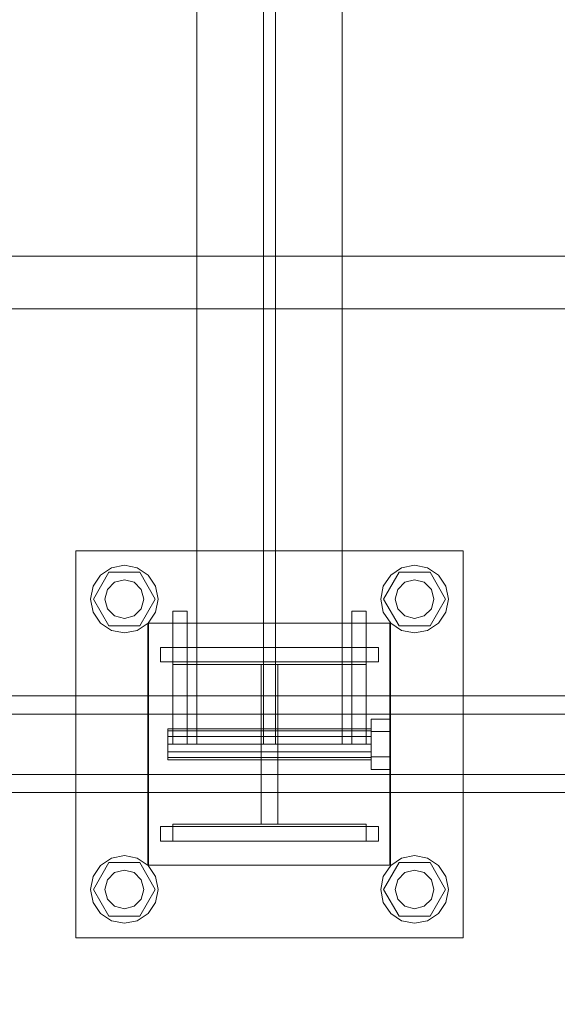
# Model space of a CAD drawing. Header units: millimetres. Extents: x -2233 to 61924, y -68080 to 6847.
# Tile 532 of 656: x 23119 to 23342, y -18538 to -18130. Entities that reach past the tile are written whole.
import ezdxf

# ---------------------------------------------------------------- set-up
doc = ezdxf.new("R2010")
doc.units = ezdxf.units.MM
doc.layers.add('COTAS_O', color=1, linetype='Continuous', lineweight=0)
doc.layers.add('superior_C02', color=7, linetype='Continuous', lineweight=0)
doc.dimstyles.new('R19_100', dxfattribs={"dimtxt": 250, "dimasz": 150, "dimexe": 150, "dimexo": 80, "dimgap": 100, "dimtad": 1, "dimtih": 1, "dimtoh": 1, "dimdsep": 46, "dimcen": 0.09, "dimadec": 0, "dimazin": 0, "dimtfac": 1, "dimtdec": 4, "dimtofl": 0, "dimtmove": 0, "dimatfit": 3, "dimfxl": 1, "dimtolj": 1, "dimtzin": 0, "dimarcsym": 0})

# ---------------------------------------------------------------- blocks, each defined once
blk = doc.blocks.new('DIM_R27_43')
at = {"layer": 'COTAS_O'}
for p, q in [((23050.07, -17510), (23005.07, -17660)), ((23750.07, -17510), (23050.07, -17510)), ((23050.07, -19480), (23050.07, -17510)), ((23050.07, -17510), (23095.07, -17660)), ((23050.07, -19480), (23005.07, -19330)), ((23050.07, -19480), (23095.07, -19330)), ((23750.07, -19480), (23050.07, -19480))]:
    blk.add_line(p, q, dxfattribs=at)
blk.add_text('1970 O', height=250, rotation=90, dxfattribs=at).set_placement((22950.07, -18495))

msp = doc.modelspace()

# ---------------------------------------------------------------- linework, layer by layer
at = {"layer": 'superior_C02'}
for p, q in [((23192.756, -17570), (23192.756, -18430)), ((23220.256, -17570), (23220.256, -18430)), ((23225.256, -18430), (23225.256, -17570)), ((23252.756, -18430), (23252.756, -17570)), ((23401.145, -18228.298), (22971.369, -18228.298)), ((22973.147, -18228.298), (23402.923, -18228.298)), ((24634.01, -18250), (15575.415, -18250)), ((15576.913, -18250), (24635.508, -18250)), ((23142.756, -18510), (23142.756, -18350)), ((23142.756, -18350), (23302.756, -18350)), ((23302.756, -18350), (23302.756, -18510)), ((23149.956, -18370), (23156.356, -18358.915)), ((23152.856, -18360.101), (23157.398, -18357.066)), ((23156.356, -18358.915), (23169.156, -18358.915)), ((23157.398, -18357.066), (23162.756, -18356)), ((23162.756, -18356), (23168.113, -18357.066)), ((23168.113, -18357.066), (23172.655, -18360.101)), ((23169.156, -18358.915), (23175.556, -18370)), ((23269.956, -18370), (23276.356, -18358.915)), ((23272.856, -18360.101), (23277.398, -18357.066)), ((23276.356, -18358.915), (23289.156, -18358.915)), ((23277.398, -18357.066), (23282.756, -18356)), ((23282.756, -18356), (23288.113, -18357.066)), ((23288.113, -18357.066), (23292.655, -18360.101)), ((23289.156, -18358.915), (23295.556, -18370)), ((23149.821, -18364.642), (23152.856, -18360.101)), ((23155.828, -18366), (23158.756, -18363.072)), ((23158.756, -18363.072), (23162.756, -18362)), ((23162.756, -18362), (23166.756, -18363.072)), ((23166.756, -18363.072), (23169.684, -18366)), ((23172.655, -18360.101), (23175.69, -18364.642)), ((23269.821, -18364.642), (23272.856, -18360.101)), ((23275.828, -18366), (23278.756, -18363.072)), ((23278.756, -18363.072), (23282.756, -18362)), ((23282.756, -18362), (23286.756, -18363.072)), ((23286.756, -18363.072), (23289.684, -18366)), ((23292.655, -18360.101), (23295.69, -18364.642)), ((23148.756, -18370), (23149.821, -18364.642)), ((23154.756, -18370), (23155.828, -18366)), ((23169.684, -18366), (23170.756, -18370)), ((23175.69, -18364.642), (23176.756, -18370)), ((23268.756, -18370), (23269.821, -18364.642)), ((23274.756, -18370), (23275.828, -18366)), ((23289.684, -18366), (23290.756, -18370)), ((23295.69, -18364.642), (23296.756, -18370)), ((23149.821, -18375.358), (23148.756, -18370)), ((23156.356, -18381.085), (23149.956, -18370)), ((23155.828, -18374), (23154.756, -18370)), ((23175.556, -18370), (23169.156, -18381.085)), ((23170.756, -18370), (23169.684, -18374)), ((23176.756, -18370), (23175.69, -18375.358)), ((23269.821, -18375.358), (23268.756, -18370)), ((23276.356, -18381.085), (23269.956, -18370)), ((23275.828, -18374), (23274.756, -18370)), ((23295.556, -18370), (23289.156, -18381.085)), ((23290.756, -18370), (23289.684, -18374)), ((23296.756, -18370), (23295.69, -18375.358)), ((23152.856, -18379.899), (23149.821, -18375.358)), ((23158.756, -18376.928), (23155.828, -18374)), ((23169.684, -18374), (23166.756, -18376.928)), ((23175.69, -18375.358), (23172.655, -18379.899)), ((23182.756, -18430), (23182.756, -18375)), ((23182.756, -18375), (23188.756, -18375)), ((23188.756, -18430), (23188.756, -18375)), ((23256.756, -18430), (23256.756, -18375)), ((23256.756, -18375), (23262.756, -18375)), ((23262.756, -18430), (23262.756, -18375)), ((23272.856, -18379.899), (23269.821, -18375.358)), ((23278.756, -18376.928), (23275.828, -18374)), ((23289.684, -18374), (23286.756, -18376.928)), ((23295.69, -18375.358), (23292.655, -18379.899)), ((23157.398, -18382.934), (23152.856, -18379.899)), ((23162.756, -18378), (23158.756, -18376.928)), ((23166.756, -18376.928), (23162.756, -18378)), ((23172.655, -18379.899), (23168.113, -18382.934)), ((23172.458, -18480), (23172.458, -18380)), ((23172.458, -18380), (23272.458, -18380)), ((23172.756, -18480), (23172.756, -18380)), ((23172.756, -18380), (23272.756, -18380)), ((23272.458, -18380), (23272.458, -18480)), ((23272.756, -18380), (23272.756, -18480)), ((23277.398, -18382.934), (23272.856, -18379.899)), ((23282.756, -18378), (23278.756, -18376.928)), ((23286.756, -18376.928), (23282.756, -18378)), ((23292.655, -18379.899), (23288.113, -18382.934)), ((23169.156, -18381.085), (23156.356, -18381.085)), ((23162.756, -18384), (23157.398, -18382.934)), ((23168.113, -18382.934), (23162.756, -18384)), ((23289.156, -18381.085), (23276.356, -18381.085)), ((23282.756, -18384), (23277.398, -18382.934)), ((23288.113, -18382.934), (23282.756, -18384)), ((23177.756, -18390), (23267.756, -18390)), ((23177.756, -18396), (23177.756, -18390)), ((23182.756, -18397), (23182.756, -18390)), ((23182.756, -18390), (23262.756, -18390)), ((23262.756, -18390), (23262.756, -18397)), ((23267.756, -18396), (23267.756, -18390)), ((23177.756, -18396), (23267.756, -18396)), ((23262.756, -18397), (23182.756, -18397)), ((23219.256, -18463), (23219.256, -18397)), ((23219.256, -18397), (23226.256, -18397)), ((23226.256, -18397), (23226.256, -18463)), ((23921.126, -18410), (22775.666, -18410)), ((22787.589, -18410), (23933.048, -18410)), ((23976.266, -18410), (22830.806, -18410)), ((22845.709, -18410), (23991.168, -18410)), ((23920.432, -18417.5), (22831.602, -18417.5)), ((22844.912, -18417.5), (23933.742, -18417.5)), ((23264.756, -18424.8), (23264.756, -18419.6)), ((23272.756, -18419.6), (23264.756, -18419.6)), ((23272.756, -18419.6), (23272.756, -18424.8)), ((23180.756, -18424.457), (23180.756, -18423.6)), ((23264.756, -18423.6), (23180.756, -18423.6)), ((23180.756, -18424.457), (23180.756, -18426.8)), ((23180.756, -18424.457), (23264.756, -18424.457)), ((23264.756, -18423.6), (23264.756, -18424.457)), ((23264.756, -18424.457), (23264.756, -18426.8)), ((23264.756, -18424.8), (23264.756, -18435.2)), ((23264.756, -18424.8), (23272.756, -18424.8)), ((23272.756, -18424.8), (23272.756, -18435.2)), ((23180.756, -18426.8), (23180.756, -18430)), ((23180.756, -18426.8), (23264.756, -18426.8)), ((23264.756, -18426.8), (23264.756, -18430)), ((23180.756, -18430), (23180.756, -18433.2)), ((23180.756, -18430), (23264.756, -18430)), ((23182.756, -18430), (23188.756, -18430)), ((23252.756, -18430), (23192.756, -18430)), ((23225.256, -18430), (23220.256, -18430)), ((23256.756, -18430), (23262.756, -18430)), ((23264.756, -18430), (23264.756, -18433.2)), ((23180.756, -18433.2), (23180.756, -18435.543)), ((23180.756, -18433.2), (23264.756, -18433.2)), ((23180.756, -18435.543), (23180.756, -18436.4)), ((23180.756, -18435.543), (23264.756, -18435.543)), ((23180.756, -18436.4), (23264.756, -18436.4)), ((23264.756, -18433.2), (23264.756, -18435.543)), ((23264.756, -18435.2), (23264.756, -18440.4)), ((23264.756, -18435.2), (23272.756, -18435.2)), ((23264.756, -18435.543), (23264.756, -18436.4)), ((23272.756, -18435.2), (23272.756, -18440.4)), ((23264.756, -18440.4), (23272.756, -18440.4)), ((22831.602, -18442.5), (23920.432, -18442.5)), ((22844.912, -18442.5), (23933.742, -18442.5)), ((22775.666, -18450), (23921.126, -18450)), ((22787.589, -18450), (23933.048, -18450)), ((22830.806, -18450), (23976.266, -18450)), ((22845.709, -18450), (23991.168, -18450)), ((23177.756, -18464), (23267.756, -18464)), ((23177.756, -18470), (23177.756, -18464)), ((23182.756, -18470), (23182.756, -18463)), ((23182.756, -18463), (23262.756, -18463)), ((23226.256, -18463), (23219.256, -18463)), ((23262.756, -18463), (23262.756, -18470)), ((23267.756, -18470), (23267.756, -18464)), ((23177.756, -18470), (23267.756, -18470)), ((23262.756, -18470), (23182.756, -18470)), ((23152.856, -18480.101), (23157.398, -18477.066)), ((23157.398, -18477.066), (23162.756, -18476)), ((23162.756, -18476), (23168.113, -18477.066)), ((23168.113, -18477.066), (23172.655, -18480.101)), ((23272.856, -18480.101), (23277.398, -18477.066)), ((23277.398, -18477.066), (23282.756, -18476)), ((23282.756, -18476), (23288.113, -18477.066)), ((23288.113, -18477.066), (23292.655, -18480.101)), ((23149.821, -18484.642), (23152.856, -18480.101)), ((23149.956, -18490), (23156.356, -18478.915)), ((23156.356, -18478.915), (23169.156, -18478.915)), ((23169.156, -18478.915), (23175.556, -18490)), ((23272.458, -18480), (23172.458, -18480)), ((23172.655, -18480.101), (23175.69, -18484.642)), ((23272.756, -18480), (23172.756, -18480)), ((23269.821, -18484.642), (23272.856, -18480.101)), ((23269.956, -18490), (23276.356, -18478.915)), ((23276.356, -18478.915), (23289.156, -18478.915)), ((23289.156, -18478.915), (23295.556, -18490)), ((23292.655, -18480.101), (23295.69, -18484.642)), ((23148.756, -18490), (23149.821, -18484.642)), ((23155.828, -18486), (23158.756, -18483.072)), ((23158.756, -18483.072), (23162.756, -18482)), ((23162.756, -18482), (23166.756, -18483.072)), ((23166.756, -18483.072), (23169.684, -18486)), ((23175.69, -18484.642), (23176.756, -18490)), ((23268.756, -18490), (23269.821, -18484.642)), ((23275.828, -18486), (23278.756, -18483.072)), ((23278.756, -18483.072), (23282.756, -18482)), ((23282.756, -18482), (23286.756, -18483.072)), ((23286.756, -18483.072), (23289.684, -18486)), ((23295.69, -18484.642), (23296.756, -18490)), ((23149.821, -18495.358), (23148.756, -18490)), ((23156.356, -18501.085), (23149.956, -18490)), ((23154.756, -18490), (23155.828, -18486)), ((23155.828, -18494), (23154.756, -18490)), ((23175.556, -18490), (23169.156, -18501.085)), ((23169.684, -18486), (23170.756, -18490)), ((23170.756, -18490), (23169.684, -18494)), ((23176.756, -18490), (23175.69, -18495.358)), ((23269.821, -18495.358), (23268.756, -18490)), ((23276.356, -18501.085), (23269.956, -18490)), ((23274.756, -18490), (23275.828, -18486)), ((23275.828, -18494), (23274.756, -18490)), ((23295.556, -18490), (23289.156, -18501.085)), ((23289.684, -18486), (23290.756, -18490)), ((23290.756, -18490), (23289.684, -18494)), ((23296.756, -18490), (23295.69, -18495.358)), ((23158.756, -18496.928), (23155.828, -18494)), ((23169.684, -18494), (23166.756, -18496.928)), ((23278.756, -18496.928), (23275.828, -18494)), ((23289.684, -18494), (23286.756, -18496.928)), ((23152.856, -18499.899), (23149.821, -18495.358)), ((23162.756, -18498), (23158.756, -18496.928)), ((23166.756, -18496.928), (23162.756, -18498)), ((23175.69, -18495.358), (23172.655, -18499.899)), ((23272.856, -18499.899), (23269.821, -18495.358)), ((23282.756, -18498), (23278.756, -18496.928)), ((23286.756, -18496.928), (23282.756, -18498)), ((23295.69, -18495.358), (23292.655, -18499.899)), ((23157.398, -18502.934), (23152.856, -18499.899)), ((23169.156, -18501.085), (23156.356, -18501.085)), ((23172.655, -18499.899), (23168.113, -18502.934)), ((23277.398, -18502.934), (23272.856, -18499.899)), ((23289.156, -18501.085), (23276.356, -18501.085)), ((23292.655, -18499.899), (23288.113, -18502.934)), ((23162.756, -18504), (23157.398, -18502.934)), ((23168.113, -18502.934), (23162.756, -18504)), ((23282.756, -18504), (23277.398, -18502.934)), ((23288.113, -18502.934), (23282.756, -18504)), ((23302.756, -18510), (23142.756, -18510))]:
    msp.add_line(p, q, dxfattribs=at)

# ---------------------------------------------------------------- dimensions: what is measured, and where the dimension line sits
at = {"layer": 'COTAS_O'}
dim = msp.add_aligned_dim(p1=(23750.067, -19480), p2=(23750.067, -17510), distance=700, text='<> O', dimstyle='R19_100', dxfattribs=at)
dim.commit()
dim.dimension.update_dxf_attribs({"geometry": 'DIM_R27_43', "text_midpoint": (23050.067, -18495)})

doc.saveas('drawing.dxf')
